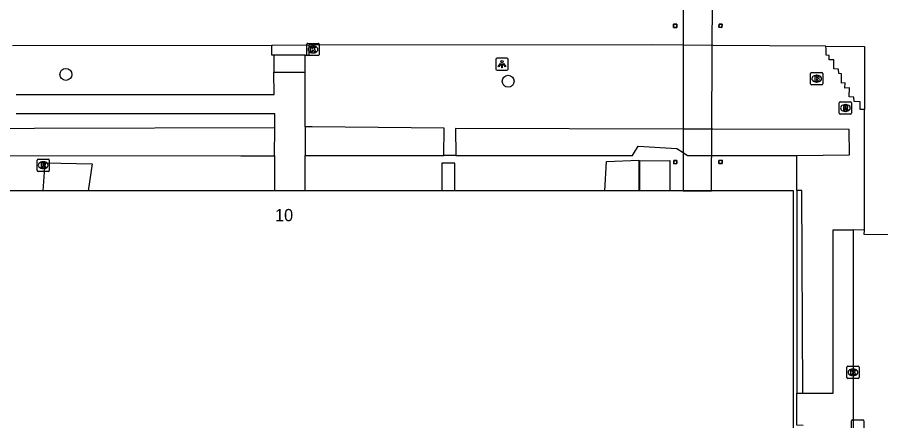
# Model space of a CAD drawing. Extents: x 161477 to 163040, y 383680 to 384868.
# Drawn here: x 161890.4 to 161961.2, y 384157 to 384190.1 of the extents above; entities that cross this region are included whole.
import ezdxf

# ---------------------------------------------------------------- set-up
doc = ezdxf.new("R2010")
doc.units = 0
for name, color, linetype in [('IMGEO_Boom', 7, 'Continuous'), ('IMGEO_Brandkraan', 7, 'Continuous'), ('IMGEO_Dek', 7, 'Continuous'), ('IMGEO_Groenvoorziening', 7, 'Continuous'), ('IMGEO_Haag', 7, 'Continuous'), ('IMGEO_Hek', 7, 'Continuous'), ('IMGEO_Kolk', 7, 'Continuous'), ('IMGEO_Lichtpunt', 7, 'Continuous'), ('IMGEO_Pand', 7, 'Continuous'), ('IMGEO_Pand_nummerreeks', 7, 'Continuous'), ('IMGEO_Pijler', 7, 'Continuous'), ('IMGEO_Rijbaan_lokaal_open', 7, 'Continuous'), ('IMGEO_Rioolput', 7, 'Continuous'), ('IMGEO_Terreindeel_onvherhard', 7, 'Continuous'), ('IMGEO_Voetpad_gesloten', 7, 'Continuous'), ('IMGEO_Voetpad_op_trap', 7, 'Continuous'), ('IMGEO_Voetpad_open', 7, 'Continuous')]:
    doc.layers.add(name, color=color, linetype=linetype)

msp = doc.modelspace()

# ---------------------------------------------------------------- linework, layer by layer
at = {"layer": 'IMGEO_Boom'}
for centre in [(161894.4, 384185.41), (161930.68, 384184.844)]:
    msp.add_circle(centre, 0.489, dxfattribs=at)
at = {"layer": 'IMGEO_Brandkraan'}
for p, q in [((161955.489, 384184.634), (161955.489, 384185.486)), ((161955.564, 384185.56), (161956.416, 384185.56)), ((161955.977, 384185.34), (161956.002, 384185.34)), ((161956.49, 384185.486), (161956.49, 384184.634)), ((161956.416, 384184.56), (161955.564, 384184.56)), ((161956, 384184.78), (161955.975, 384184.78))]:
    msp.add_line(p, q, dxfattribs=at)
for points in [[(161955.489, 384184.634), (161955.489, 384185.486)], [(161955.564, 384185.56), (161956.416, 384185.56)], [(161955.837, 384185.26), (161955.837, 384184.86), (161956.05, 384184.86)], [(161956.068, 384185.26), (161955.837, 384185.26)], [(161956.016, 384185.179), (161955.962, 384185.179), (161955.962, 384185.103)], [(161955.962, 384185.103), (161956.015, 384185.103)], [(161956.49, 384185.486), (161956.49, 384184.634)], [(161956.416, 384184.56), (161955.564, 384184.56)], [(161956.024, 384185.027), (161955.962, 384185.027), (161955.962, 384184.946)], [(161955.962, 384184.946), (161956.024, 384184.946)]]:
    msp.add_lwpolyline(points, dxfattribs=at)
for centre, radius, start, end in [((161955.566, 384185.484), 0.0765, 91.55205, 178.44795), ((161955.566, 384185.484), 0.0765, 91.55205, 178.44795), ((161956.017, 384185.141), 0.0379, 267.82845, 90.93552), ((161956.072, 384185.115), 0.145, 59.4692, 91.53667), ((161956.097, 384185.162), 0.0922, 285.51372, 58.15012), ((161956.414, 384185.484), 0.0765, 1.55205, 88.44795), ((161956.414, 384185.484), 0.0765, 1.55205, 88.44795), ((161955.566, 384184.636), 0.0765, 181.55205, 268.44795), ((161955.566, 384184.636), 0.0765, 181.55205, 268.44795), ((161956.025, 384184.986), 0.0404, 269.87594, 90.50774), ((161956.056, 384185.111), 0.251, 268.66757, 293.53466), ((161956.102, 384184.97), 0.105, 301.31148, 78.98903), ((161956.414, 384184.636), 0.0765, 271.55205, 358.44795), ((161956.414, 384184.636), 0.0765, 271.55205, 358.44795)]:
    msp.add_arc(centre, radius, start, end, dxfattribs=at)
for centre, major_axis, ratio, start_param, end_param in [((161955.976, 384185.06), (-0.387, 0.002), 0.722429, 4.712389, 7.853982), ((161956.001, 384185.06), (-0.39, 0.002), 0.717154, 1.570796, 4.712389)]:
    msp.add_ellipse(centre, major_axis=major_axis, ratio=ratio, start_param=start_param, end_param=end_param, dxfattribs=at)
at = {"layer": 'IMGEO_Dek'}
msp.add_lwpolyline([(161947.489, 384203.069), (161945.033, 384203.068), (161945.027, 384175.873), (161947.367, 384175.873)], close=True, dxfattribs=at)
at = {"layer": 'IMGEO_Groenvoorziening'}
for points in [[(161911.527, 384181.021), (161891.838, 384180.969), (161886.844, 384180.955), (161886.844, 384178.76)], [(161925.397, 384178.753), (161925.428, 384181.007), (161914.591, 384181.113), (161914.03, 384181.119)], [(161954.367, 384178.761), (161958.686, 384178.821), (161958.646, 384180.9), (161947.48, 384180.922), (161945.028, 384180.927), (161926.372, 384180.965), (161926.399, 384178.767)], [(161926.399, 384178.767), (161940.879, 384178.764), (161941.034, 384179.025), (161941.339, 384179.536), (161944.501, 384179.334), (161945.028, 384178.998), (161945.123, 384178.938), (161945.398, 384178.763), (161947.479, 384178.763), (161953.509, 384178.762), (161954.367, 384178.761)], [(161886.844, 384178.76), (161908.738, 384178.74), (161911.526, 384178.737)], [(161914.029, 384178.754), (161917.259, 384178.754), (161925.397, 384178.753)], [(161926.399, 384178.767), (161925.397, 384178.753)], [(161954.366, 384175.88), (161954.367, 384178.659), (161954.367, 384178.761)]]:
    msp.add_lwpolyline(points, dxfattribs=at)
at = {"layer": 'IMGEO_Haag'}
for points in [[(161954.366, 384175.88), (161954.359, 384159.262)], [(161954.838, 384159.263), (161954.761, 384175.88), (161954.366, 384175.88)]]:
    msp.add_lwpolyline(points, dxfattribs=at)
at = {"layer": 'IMGEO_Hek'}
for points in [[(161892.524, 384175.874), (161892.708, 384178.17)], [(161892.708, 384178.17), (161896.552, 384178.063)], [(161896.552, 384178.063), (161896.239, 384175.874)], [(161938.6, 384175.873), (161938.734, 384178.278)], [(161938.734, 384178.278), (161941.404, 384178.385)], [(161941.404, 384178.385), (161941.407, 384175.873)], [(161941.471, 384178.331), (161943.936, 384178.353)], [(161941.471, 384175.873), (161941.471, 384178.331)], [(161943.936, 384178.353), (161943.936, 384175.873)]]:
    msp.add_lwpolyline(points, dxfattribs=at)
at = {"layer": 'IMGEO_Kolk'}
for p, q in [((161914.244, 384187.95), (161915.096, 384187.95)), ((161914.169, 384187.024), (161914.169, 384187.876)), ((161914.657, 384187.73), (161914.682, 384187.73)), ((161915.17, 384187.876), (161915.17, 384187.024)), ((161915.096, 384186.95), (161914.244, 384186.95)), ((161914.68, 384187.17), (161914.655, 384187.17)), ((161958.462, 384160.554), (161958.462, 384161.406)), ((161958.537, 384161.48), (161959.389, 384161.48)), ((161958.95, 384161.26), (161958.975, 384161.26)), ((161959.463, 384161.406), (161959.463, 384160.554)), ((161959.389, 384160.48), (161958.537, 384160.48)), ((161958.973, 384160.7), (161958.948, 384160.7))]:
    msp.add_line(p, q, dxfattribs=at)
for points in [[(161914.244, 384187.95), (161915.096, 384187.95)], [(161914.169, 384187.024), (161914.169, 384187.876)], [(161914.49, 384187.65), (161914.613, 384187.65), (161914.613, 384187.499), (161914.743, 384187.65), (161914.907, 384187.65), (161914.761, 384187.499), (161914.914, 384187.25), (161914.762, 384187.25), (161914.677, 384187.414), (161914.613, 384187.347), (161914.613, 384187.25), (161914.49, 384187.25), (161914.49, 384187.65)], [(161915.17, 384187.876), (161915.17, 384187.024)], [(161915.096, 384186.95), (161914.244, 384186.95)], [(161958.462, 384160.554), (161958.462, 384161.406)], [(161958.537, 384161.48), (161959.389, 384161.48)], [(161958.783, 384161.18), (161958.906, 384161.18), (161958.906, 384161.029), (161959.036, 384161.18), (161959.2, 384161.18), (161959.054, 384161.029), (161959.207, 384160.78), (161959.055, 384160.78), (161958.97, 384160.944), (161958.906, 384160.877), (161958.906, 384160.78), (161958.783, 384160.78), (161958.783, 384161.18)], [(161959.463, 384161.406), (161959.463, 384160.554)], [(161959.389, 384160.48), (161958.537, 384160.48)]]:
    msp.add_lwpolyline(points, dxfattribs=at)
for centre, start, end in [((161914.246, 384187.874), 91.55205, 178.44795), ((161914.246, 384187.874), 91.55205, 178.44795), ((161915.094, 384187.874), 1.55205, 88.44795), ((161915.094, 384187.874), 1.55205, 88.44795), ((161914.246, 384187.026), 181.55205, 268.44795), ((161914.246, 384187.026), 181.55205, 268.44795), ((161915.094, 384187.026), 271.55205, 358.44795), ((161915.094, 384187.026), 271.55205, 358.44795), ((161958.539, 384161.404), 91.55205, 178.44795), ((161958.539, 384161.404), 91.55205, 178.44795), ((161959.387, 384161.404), 1.55205, 88.44795), ((161959.387, 384161.404), 1.55205, 88.44795), ((161958.539, 384160.556), 181.55205, 268.44795), ((161958.539, 384160.556), 181.55205, 268.44795), ((161959.387, 384160.556), 271.55205, 358.44795), ((161959.387, 384160.556), 271.55205, 358.44795)]:
    msp.add_arc(centre, 0.0765, start, end, dxfattribs=at)
for centre, major_axis, ratio, start_param, end_param in [((161914.656, 384187.45), (-0.387, 0.002), 0.722429, 4.712389, 7.853982), ((161914.681, 384187.45), (-0.39, 0.002), 0.717154, 1.570796, 4.712389), ((161958.949, 384160.98), (-0.387, 0.002), 0.722429, 4.712389, 7.853982), ((161958.974, 384160.98), (-0.39, 0.002), 0.717154, 1.570796, 4.712389)]:
    msp.add_ellipse(centre, major_axis=major_axis, ratio=ratio, start_param=start_param, end_param=end_param, dxfattribs=at)
at = {"layer": 'IMGEO_Lichtpunt'}
for p, q in [((161929.677, 384186.643), (161929.677, 384185.836)), ((161929.677, 384186.643), (161929.677, 384185.836)), ((161930.579, 384186.738), (161929.771, 384186.738)), ((161930.579, 384186.738), (161929.771, 384186.738)), ((161930.673, 384185.836), (161930.673, 384186.643)), ((161930.673, 384185.836), (161930.673, 384186.643)), ((161929.771, 384185.742), (161930.579, 384185.742)), ((161929.771, 384185.742), (161930.579, 384185.742))]:
    msp.add_line(p, q, dxfattribs=at)
for points in [[(161930.051, 384186.307), (161930.09, 384186.279), (161929.902, 384186.017), (161929.864, 384186.044), (161930.051, 384186.307)], [(161930.153, 384186.259), (161930.2, 384186.259), (161930.2, 384185.937), (161930.153, 384185.937), (161930.153, 384186.259)], [(161930.263, 384186.279), (161930.301, 384186.306), (161930.488, 384186.044), (161930.449, 384186.016), (161930.263, 384186.279)]]:
    msp.add_lwpolyline(points, dxfattribs=at)
msp.add_circle((161930.176, 384186.441), 0.0994, dxfattribs=at)
for centre, start, end in [((161929.771, 384186.643), 90, 180), ((161929.771, 384186.643), 90, 180), ((161930.579, 384186.643), 0, 90), ((161930.579, 384186.643), 0, 90), ((161929.771, 384185.836), 180, 270), ((161929.771, 384185.836), 180, 270), ((161930.579, 384185.836), 270, 0), ((161930.579, 384185.836), 270, 360)]:
    msp.add_arc(centre, 0.0946, start, end, dxfattribs=at)
at = {"layer": 'IMGEO_Pand'}
for points in [[(161911.525, 384175.874), (161886.732, 384175.875)], [(161914.028, 384175.874), (161911.525, 384175.874)], [(161925.232, 384175.874), (161914.028, 384175.874)], [(161926.299, 384175.874), (161925.232, 384175.874)], [(161954.094, 384155.541), (161954.075, 384175.873), (161947.567, 384175.873), (161947.467, 384175.873), (161947.367, 384175.873), (161945.027, 384175.873), (161926.299, 384175.874)]]:
    msp.add_lwpolyline(points, dxfattribs=at)
at = {"layer": 'IMGEO_Pijler'}
for points in [[(161944.523, 384189.529), (161944.247, 384189.538), (161944.238, 384189.262), (161944.514, 384189.253)], [(161948.233, 384189.518), (161947.975, 384189.532), (161947.961, 384189.274), (161948.219, 384189.26)], [(161944.522, 384178.353), (161944.259, 384178.35), (161944.262, 384178.087), (161944.525, 384178.09)], [(161948.23, 384178.365), (161947.962, 384178.361), (161947.966, 384178.093), (161948.234, 384178.097)]]:
    msp.add_lwpolyline(points, close=True, dxfattribs=at)
at = {"layer": 'IMGEO_Rijbaan_lokaal_open'}
for points in [[(161958.979, 384172.665), (161958.985, 384141.471), (161958.97, 384128.881)], [(161959.913, 384172.649), (161958.979, 384172.665)], [(161965.167, 384172.255), (161964.441, 384172.258), (161959.892, 384172.282), (161959.913, 384172.649)]]:
    msp.add_lwpolyline(points, dxfattribs=at)
at = {"layer": 'IMGEO_Rioolput'}
for p, q in [((161957.841, 384182.226), (161957.841, 384183.078)), ((161957.916, 384183.152), (161958.768, 384183.152)), ((161958.842, 384183.078), (161958.842, 384182.226)), ((161958.352, 384182.372), (161958.327, 384182.372)), ((161958.329, 384182.932), (161958.354, 384182.932)), ((161958.768, 384182.152), (161957.916, 384182.152)), ((161892.039, 384177.534), (161892.039, 384178.386)), ((161892.114, 384178.46), (161892.966, 384178.46)), ((161892.527, 384178.24), (161892.552, 384178.24)), ((161893.04, 384178.386), (161893.04, 384177.534)), ((161892.966, 384177.46), (161892.114, 384177.46)), ((161892.55, 384177.68), (161892.525, 384177.68)), ((161958.85, 384156.162), (161958.85, 384157.014)), ((161958.925, 384157.088), (161959.777, 384157.088)), ((161959.851, 384157.014), (161959.851, 384156.162))]:
    msp.add_line(p, q, dxfattribs=at)
for points in [[(161957.841, 384182.226), (161957.841, 384183.078)], [(161957.916, 384183.152), (161958.768, 384183.152)], [(161958.842, 384183.078), (161958.842, 384182.226)], [(161958.43, 384182.85), (161958.178, 384182.852), (161958.178, 384182.452)], [(161958.178, 384182.452), (161958.302, 384182.452), (161958.302, 384182.614), (161958.313, 384182.614)], [(161958.356, 384182.771), (161958.302, 384182.771), (161958.302, 384182.69)], [(161958.302, 384182.69), (161958.354, 384182.69)], [(161958.36, 384182.585), (161958.431, 384182.452), (161958.571, 384182.452), (161958.506, 384182.578)], [(161958.768, 384182.152), (161957.916, 384182.152)], [(161892.039, 384177.534), (161892.039, 384178.386)], [(161892.114, 384178.46), (161892.966, 384178.46)], [(161892.628, 384178.158), (161892.376, 384178.16), (161892.376, 384177.76)], [(161892.554, 384178.079), (161892.5, 384178.079), (161892.5, 384177.998)], [(161893.04, 384178.386), (161893.04, 384177.534)], [(161892.966, 384177.46), (161892.114, 384177.46)], [(161892.376, 384177.76), (161892.5, 384177.76), (161892.5, 384177.922), (161892.511, 384177.922)], [(161892.5, 384177.998), (161892.552, 384177.998)], [(161892.558, 384177.893), (161892.629, 384177.76), (161892.769, 384177.76), (161892.704, 384177.886)], [(161958.85, 384156.162), (161958.85, 384157.014)], [(161958.925, 384157.088), (161959.777, 384157.088)], [(161959.851, 384157.014), (161959.851, 384156.162)]]:
    msp.add_lwpolyline(points, dxfattribs=at)
for centre, radius, start, end in [((161957.918, 384183.076), 0.0765, 91.55205, 178.44795), ((161957.918, 384183.076), 0.0765, 91.55205, 178.44795), ((161958.766, 384183.076), 0.0765, 1.55205, 88.44795), ((161958.766, 384183.076), 0.0765, 1.55205, 88.44795), ((161958.312, 384182.561), 0.0533, 26.02933, 88.69889), ((161958.338, 384182.879), 0.19, 274.7715, 282.96867), ((161958.362, 384182.675), 0.0964, 77.00612, 93.18647), ((161958.376, 384182.732), 0.0378, 276.66336, 79.67722), ((161958.429, 384182.74), 0.109, 350.36119, 89.41601), ((161958.427, 384182.74), 0.112, 277.58423, 350.98172), ((161958.411, 384182.525), 0.108, 29.51342, 73.79051), ((161957.918, 384182.228), 0.0765, 181.55205, 268.44795), ((161957.918, 384182.228), 0.0765, 181.55205, 268.44795), ((161958.766, 384182.228), 0.0765, 271.55205, 358.44795), ((161958.766, 384182.228), 0.0765, 271.55205, 358.44795), ((161892.116, 384178.384), 0.0765, 91.55205, 178.44795), ((161892.116, 384178.384), 0.0765, 91.55205, 178.44795), ((161892.536, 384178.187), 0.19, 274.7715, 282.96867), ((161892.56, 384177.983), 0.0964, 77.00612, 93.18647), ((161892.574, 384178.04), 0.0378, 276.66336, 79.67722), ((161892.627, 384178.048), 0.109, 350.36119, 89.41601), ((161892.625, 384178.048), 0.112, 277.58423, 350.98172), ((161892.964, 384178.384), 0.0765, 1.55205, 88.44795), ((161892.964, 384178.384), 0.0765, 1.55205, 88.44795), ((161892.116, 384177.536), 0.0765, 181.55205, 268.44795), ((161892.116, 384177.536), 0.0765, 181.55205, 268.44795), ((161892.51, 384177.869), 0.0533, 26.02933, 88.69889), ((161892.609, 384177.833), 0.108, 29.51342, 73.79051), ((161892.964, 384177.536), 0.0765, 271.55205, 358.44795), ((161892.964, 384177.536), 0.0765, 271.55205, 358.44795), ((161958.927, 384157.012), 0.0765, 91.55205, 178.44795), ((161958.927, 384157.012), 0.0765, 91.55205, 178.44795), ((161959.775, 384157.012), 0.0765, 1.55205, 88.44795), ((161959.775, 384157.012), 0.0765, 1.55205, 88.44795)]:
    msp.add_arc(centre, radius, start, end, dxfattribs=at)
for centre, major_axis, ratio, start_param, end_param in [((161958.328, 384182.652), (-0.387, 0.002), 0.722429, 4.712389, 7.853982), ((161958.353, 384182.652), (-0.39, 0.002), 0.717154, 1.570796, 4.712389), ((161892.526, 384177.96), (-0.387, 0.002), 0.722429, 4.712389, 7.853982), ((161892.551, 384177.96), (-0.39, 0.002), 0.717154, 1.570796, 4.712389)]:
    msp.add_ellipse(centre, major_axis=major_axis, ratio=ratio, start_param=start_param, end_param=end_param, dxfattribs=at)
at = {"layer": 'IMGEO_Terreindeel_onvherhard'}
for points in [[(161944.262, 384178.087), (161944.259, 384178.35), (161944.522, 384178.353), (161944.525, 384178.09), (161944.262, 384178.087)], [(161947.962, 384178.361), (161948.23, 384178.365), (161948.234, 384178.097), (161947.966, 384178.093), (161947.962, 384178.361)]]:
    msp.add_lwpolyline(points, dxfattribs=at)
at = {"layer": 'IMGEO_Voetpad_gesloten'}
msp.add_lwpolyline([(161947.489, 384203.069), (161945.033, 384203.068), (161945.027, 384175.873), (161947.367, 384175.873), (161947.489, 384203.069)], dxfattribs=at)
at = {"layer": 'IMGEO_Voetpad_op_trap'}
for points in [[(161911.445, 384186.981), (161911.462, 384185.585)], [(161914.032, 384185.585), (161914.032, 384186.981)], [(161926.299, 384175.874), (161926.3, 384176.585), (161926.302, 384178.134), (161925.235, 384178.123), (161925.233, 384176.583), (161925.232, 384175.874)]]:
    msp.add_lwpolyline(points, dxfattribs=at)
at = {"layer": 'IMGEO_Voetpad_open'}
for points in [[(161944.238, 384189.262), (161944.247, 384189.538), (161944.523, 384189.529), (161944.514, 384189.253), (161944.238, 384189.262)], [(161947.961, 384189.274), (161947.975, 384189.532), (161948.233, 384189.518), (161948.219, 384189.26), (161947.961, 384189.274)], [(161911.288, 384187.79), (161890.029, 384187.752)], [(161914.35, 384187.795), (161911.343, 384187.79), (161911.288, 384187.79)], [(161911.445, 384186.981), (161911.288, 384186.981), (161911.288, 384187.79)], [(161914.032, 384186.981), (161914.35, 384186.981), (161914.35, 384187.795)], [(161956.747, 384187.736), (161947.486, 384187.786), (161945.03, 384187.815), (161942.475, 384187.845), (161914.35, 384187.795)], [(161959.917, 384182.534), (161959.544, 384182.536), (161959.562, 384183.163), (161959.063, 384183.179), (161959.04, 384183.554), (161958.662, 384183.568), (161958.679, 384184.31), (161958.298, 384184.275), (161958.321, 384184.709), (161958.019, 384184.697), (161958.033, 384185.455), (161957.791, 384185.469), (161957.779, 384185.839), (161957.392, 384185.861), (161957.394, 384186.602), (161957.008, 384186.602), (161957.011, 384186.971), (161956.768, 384186.987), (161956.755, 384187.446), (161956.747, 384187.736)], [(161956.747, 384187.736), (161959.912, 384187.691), (161959.917, 384182.534)], [(161914.032, 384186.981), (161913.96, 384186.981), (161911.445, 384186.981)], [(161890.321, 384183.757), (161911.485, 384183.749), (161911.462, 384185.585)], [(161911.462, 384185.585), (161914.032, 384185.585)], [(161914.03, 384181.119), (161914.032, 384185.585)], [(161959.913, 384172.649), (161959.917, 384182.534)], [(161911.527, 384181.021), (161911.527, 384182.179), (161890.318, 384182.179)], [(161911.526, 384178.737), (161911.527, 384181.021)], [(161914.03, 384181.119), (161914.029, 384178.754)], [(161911.526, 384178.737), (161911.525, 384175.874)], [(161914.028, 384175.874), (161914.029, 384178.754)], [(161954.838, 384159.263), (161957.332, 384159.266), (161957.338, 384172.662), (161958.979, 384172.665)], [(161954.887, 384156.609), (161954.358, 384156.654), (161954.359, 384159.262)], [(161954.359, 384159.262), (161954.838, 384159.263)]]:
    msp.add_lwpolyline(points, dxfattribs=at)

# ---------------------------------------------------------------- texts
at = {"layer": 'IMGEO_Pand_nummerreeks'}
msp.add_text('10', height=1, dxfattribs=at).set_placement((161911.555, 384173.374))

doc.saveas('drawing.dxf')
